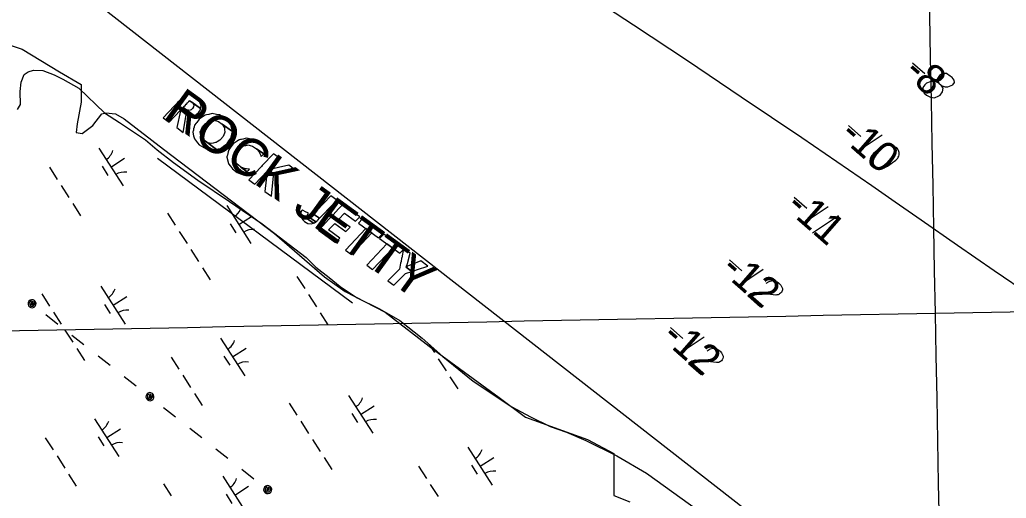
# Model space of a CAD drawing. Extents: x 3962991 to 3983549, y 181631 to 204078.
# Drawn here: x 3972353 to 3973451, y 194243 to 194775 of the extents above; entities that cross this region are included whole.
import ezdxf

# ---------------------------------------------------------------- set-up
doc = ezdxf.new("R2010")
doc.units = 0
for name, color, linetype in [('V-ANNO-MASK', 7, 'Continuous'), ('V-ANNO-MASK2', 7, 'Continuous'), ('V-GRID-MAJR', 7, 'Continuous'), ('V-RIVR-EDGE', 7, 'Continuous'), ('V-RIVR-IDEN', 7, 'Continuous'), ('V-RIVR-RANG', 7, 'Continuous'), ('V-RRAP-FSHR', 7, 'Continuous'), ('V-TOPO-DPTH', 7, 'Continuous'), ('V-TOPO-MINR', 7, 'Continuous'), ('V-UTIL-LINE', 7, 'Continuous'), ('V-WETL-SWMP', 7, 'Continuous')]:
    doc.layers.add(name, color=color, linetype=linetype)

msp = doc.modelspace()

# ---------------------------------------------------------------- linework, layer by layer
at = {"layer": 'V-ANNO-MASK2'}
for p, q in [((3973347.1, 194727.3), (3973361, 194715.2)), ((3973275.7, 194657.6), (3973289.6, 194645.4)), ((3973313.3, 194646.8), (3973284.4, 194627.5)), ((3973215.5, 194577.7), (3973229.4, 194565.5)), ((3973253.1, 194566.9), (3973224.2, 194547.6)), ((3973264.6, 194556.8), (3973235.8, 194537.5)), ((3973143.5, 194508), (3973157.3, 194495.8)), ((3973181, 194497.2), (3973152.2, 194477.9)), ((3973077.6, 194432.8), (3973091.5, 194420.6)), ((3973115.1, 194422), (3973086.3, 194402.7))]:
    msp.add_line(p, q, dxfattribs=at)
for points in [[(3973376.3, 194704.6), (3973379.1, 194702.2), (3973380.1, 194701.7), (3973383.3, 194700.6), (3973386.5, 194700.6), (3973391.8, 194702.6), (3973393.8, 194705.4), (3973393.5, 194707.8), (3973391.2, 194710.8), (3973389.2, 194712.5), (3973384.9, 194715.3), (3973382.3, 194715.5), (3973379.4, 194714.5), (3973377.2, 194713.2), (3973375, 194709.9), (3973374.8, 194708), (3973376.3, 194704.6), (3973372.4, 194706.6), (3973366.9, 194706.2), (3973362.7, 194704.6), (3973360.7, 194702.8), (3973358.5, 194699.9), (3973358.5, 194696.3), (3973360.2, 194693.4), (3973362.6, 194691.3), (3973367.2, 194689), (3973371.6, 194688.4), (3973376.5, 194690.4), (3973377.7, 194691.4), (3973380.3, 194694.8), (3973381.2, 194698.9), (3973379.1, 194702.2)], [(3973329.9, 194632.2), (3973329.5, 194632.6), (3973328.2, 194633.4), (3973327.2, 194633.9), (3973326.4, 194634.2), (3973325.1, 194634.7), (3973323.4, 194635.2), (3973321.9, 194635.4), (3973320.2, 194635.5), (3973318.9, 194635.2), (3973317.4, 194634.8), (3973316, 194634.3), (3973314.3, 194633.6), (3973313.2, 194633.2), (3973311.8, 194632.3), (3973309.5, 194630.9), (3973306.3, 194628.4), (3973303.8, 194626.4), (3973301.9, 194624.2), (3973300.7, 194622.4), (3973299.9, 194620), (3973299.6, 194618.4), (3973299.6, 194616.4), (3973300.1, 194614.5), (3973300.5, 194613.8), (3973301.5, 194612.6), (3973302.5, 194611.7), (3973304.3, 194610.5), (3973306, 194609.7), (3973307.5, 194609.4), (3973309.8, 194609.2), (3973310.9, 194609.3), (3973312.4, 194609.4), (3973313.7, 194609.7), (3973314.6, 194609.9), (3973315.8, 194610.5), (3973316.4, 194610.8), (3973317.7, 194611.4), (3973319.1, 194612.3), (3973320.5, 194613.1), (3973321.4, 194613.7), (3973322.2, 194614.1), (3973323, 194614.8), (3973325, 194616.2), (3973326.1, 194617), (3973327.1, 194617.8), (3973328.6, 194619), (3973330.3, 194620.7), (3973330.8, 194621.3), (3973331.3, 194622.2), (3973331.8, 194623.2), (3973332.3, 194624.9), (3973332.4, 194626.2), (3973332.3, 194627.3), (3973332, 194628.6), (3973331.6, 194629.7), (3973331.2, 194630.4), (3973330.7, 194631.2), (3973329.9, 194632.2)], [(3973184.4, 194481.9), (3973187.7, 194484), (3973191.3, 194485), (3973194, 194484.4), (3973196.3, 194483.5), (3973197.9, 194482.4), (3973198.8, 194481.6), (3973200.5, 194479.8), (3973201.3, 194478.4), (3973201.7, 194477.6), (3973202.4, 194476), (3973202.3, 194474.7), (3973202, 194473.5), (3973201.7, 194472.8), (3973201.2, 194471.8), (3973200.3, 194470.8), (3973199.2, 194470), (3973198.5, 194469.6), (3973197.4, 194469.1), (3973196.1, 194468.9), (3973195, 194468.8), (3973171.3, 194471.7), (3973167.3, 194470.3), (3973163.7, 194467.8), (3973177.8, 194455.5)], [(3973118.5, 194406.7), (3973121.8, 194408.8), (3973125.4, 194409.8), (3973128.1, 194409.2), (3973130.4, 194408.2), (3973132, 194407.2), (3973133, 194406.3), (3973134.6, 194404.6), (3973135.4, 194403.1), (3973135.8, 194402.4), (3973136.5, 194400.8), (3973136.4, 194399.5), (3973136.1, 194398.3), (3973135.8, 194397.6), (3973135.3, 194396.6), (3973134.4, 194395.6), (3973133.4, 194394.8), (3973132.6, 194394.4), (3973131.5, 194393.9), (3973130.2, 194393.6), (3973129.1, 194393.6), (3973105.4, 194396.5), (3973101.4, 194395.1), (3973097.8, 194392.6), (3973111.9, 194380.3)]]:
    msp.add_lwpolyline(points, dxfattribs=at)
for points in [[(3972525.3, 194679), (3972513.1, 194666.1), (3972519.8, 194661.2), (3972532, 194674.1), (3972532.3, 194674.4), (3972540.1, 194668.8), (3972541.1, 194668.4), (3972544.7, 194667.9), (3972547.6, 194668.6), (3972535.2, 194677.6), (3972535.2, 194677.6), (3972535.4, 194677.8), (3972535.8, 194678.2), (3972536.1, 194678.5), (3972537.4, 194679.9), (3972538.8, 194681.3), (3972538.9, 194681.4), (3972540.3, 194682.9), (3972541.5, 194684.2), (3972541.7, 194684.4), (3972542.3, 194685), (3972542.5, 194685.2), (3972542.5, 194685.2), (3972554.8, 194676.3), (3972555.2, 194679.4), (3972553.9, 194683.6), (3972550.7, 194687.3), (3972546.5, 194690.4), (3972540.4, 194694.9), (3972540.3, 194694.8), (3972539.5, 194694), (3972537.7, 194692.1), (3972535.8, 194690.1), (3972535.8, 194690.1), (3972535.6, 194689.8), (3972535.1, 194689.3), (3972534.8, 194689), (3972533.7, 194687.8), (3972532.2, 194686.2), (3972532.1, 194686.1), (3972530.7, 194684.7), (3972529.5, 194683.4), (3972529.2, 194683), (3972528.7, 194682.6), (3972528.6, 194682.4), (3972528.6, 194682.4), (3972527, 194680.8), (3972525.8, 194679.5), (3972525.6, 194679.3)], [(3972539.9, 194674.5), (3972537.7, 194675.8), (3972547.6, 194668.6), (3972547.9, 194668.7), (3972548.7, 194668.9), (3972549.1, 194669.1), (3972550.6, 194670.3), (3972552.3, 194671.5), (3972552.4, 194671.6), (3972552.4, 194671.6), (3972553.5, 194673.4), (3972554.4, 194674.8), (3972554.6, 194675.1), (3972554.8, 194676), (3972554.8, 194676.3), (3972544.9, 194683.5), (3972546.4, 194682), (3972546.9, 194680.7), (3972547.1, 194680.1), (3972546.8, 194678.2), (3972545.8, 194676.4), (3972545.7, 194676.3), (3972544.1, 194674.9), (3972542.1, 194674.2), (3972541.2, 194674.4)], [(3972543.2, 194684.7), (3972544.9, 194683.5), (3972554.8, 194676.3), (3972554.8, 194676.3)], [(3972532.2, 194674), (3972528.2, 194655.1), (3972535.5, 194649.8), (3972538.6, 194669.3), (3972540.1, 194668.8), (3972532.3, 194674.4)], [(3972537.7, 194675.8), (3972536.2, 194676.9), (3972547.6, 194668.6), (3972547.6, 194668.6)], [(3972551.2, 194638.3), (3972553.1, 194635.9), (3972560.8, 194631.4), (3972563.9, 194630.9), (3972569, 194630.1), (3972572.4, 194630.9), (3972561.5, 194638.8), (3972557.4, 194641.8), (3972554.9, 194645.9), (3972554.9, 194646.1), (3972554.7, 194648.1), (3972554.7, 194648.1), (3972554.4, 194650.8), (3972554.6, 194651.1), (3972555.2, 194652.6), (3972556.3, 194655.4), (3972556.5, 194655.7), (3972556.5, 194655.7), (3972557, 194656.2), (3972559.8, 194659.5), (3972559.8, 194659.5), (3972559.9, 194659.6), (3972560.1, 194659.7), (3972563.4, 194661.7), (3972564.6, 194662.3), (3972564.6, 194662.4), (3972568.1, 194663), (3972569.6, 194663.2), (3972569.7, 194663.3), (3972574.6, 194662), (3972574.6, 194662), (3972578.8, 194659), (3972590.1, 194650.9), (3972589.1, 194655.2), (3972588.3, 194658.4), (3972584.8, 194662.8), (3972583.2, 194664.8), (3972583.2, 194664.8), (3972575.9, 194669.2), (3972572.5, 194669.9), (3972567.7, 194670.7), (3972563.8, 194669.9), (3972563.8, 194669.9), (3972563.8, 194669.9), (3972561.3, 194669.3), (3972561.3, 194669.3), (3972559.8, 194669), (3972557.5, 194667.5), (3972557.5, 194667.5), (3972556.4, 194666.8), (3972553.3, 194664.7), (3972553.1, 194664.5), (3972553, 194664.5), (3972550.4, 194661), (3972550, 194660.4), (3972549.8, 194660.2), (3972548, 194657.8), (3972547.6, 194656.1), (3972547.6, 194655.8), (3972547, 194653.7), (3972546.7, 194652), (3972546.6, 194651.9), (3972546.2, 194650), (3972546.2, 194649.9), (3972547, 194646), (3972547.9, 194642.5)], [(3972561.6, 194638.7), (3972561.5, 194638.8), (3972572.4, 194630.9), (3972572.5, 194630.9), (3972572.4, 194630.9), (3972574.8, 194631.5), (3972575, 194631.5), (3972575, 194631.5), (3972577, 194632), (3972578.7, 194633.2), (3972579, 194633.4), (3972579, 194633.4), (3972580.3, 194634.4), (3972582.9, 194636.2), (3972583.1, 194636.4), (3972583.8, 194636.8), (3972586.3, 194640.4), (3972586.3, 194640.4), (3972586.5, 194640.7), (3972588.5, 194643.5), (3972588.8, 194644.8), (3972588.8, 194644.8), (3972589.4, 194647.5), (3972589.6, 194648.7), (3972589.7, 194648.8), (3972590.1, 194650.8), (3972590.1, 194650.8), (3972590.1, 194650.9), (3972578.8, 194659), (3972578.8, 194659), (3972578.8, 194659), (3972581.4, 194654.8), (3972581.4, 194654.7), (3972581.5, 194653.2), (3972581.7, 194650), (3972581.7, 194649.9), (3972581.2, 194648.8), (3972579.9, 194645.4), (3972579.7, 194645.2), (3972579.7, 194645.1), (3972576.8, 194641.8), (3972576.3, 194641.3), (3972576.1, 194641.1), (3972573.3, 194639.5), (3972571.9, 194638.6), (3972571.4, 194638.5), (3972568.7, 194638), (3972566.6, 194637.6), (3972566.3, 194637.6)], [(3972590.2, 194609.2), (3972590.2, 194609.1), (3972595.5, 194605.3), (3972600.2, 194603.2), (3972603, 194602.6), (3972603.3, 194602.5), (3972606.6, 194606.1), (3972599.5, 194611.2), (3972596.8, 194613.3), (3972595.4, 194614.3), (3972593.7, 194617.1), (3972592.9, 194618.5), (3972592.4, 194623.3), (3972593.1, 194625.1), (3972594.3, 194628), (3972597.8, 194632), (3972597.9, 194632.1), (3972602.5, 194634.9), (3972604.9, 194635.3), (3972606, 194635.5), (3972606.4, 194635.5), (3972607.7, 194635.8), (3972609.9, 194635.2), (3972612.6, 194634.5), (3972616.9, 194631.7), (3972625, 194625.8), (3972626.9, 194627.8), (3972627.5, 194628.4), (3972625.7, 194632.1), (3972623.1, 194635), (3972621.2, 194637.3), (3972621.2, 194637.3), (3972613.9, 194641.8), (3972611.9, 194642.1), (3972607.5, 194642.9), (3972605.6, 194643.3), (3972602, 194642.4), (3972601.8, 194642.4), (3972600.4, 194642.1), (3972599.3, 194641.8), (3972598.1, 194641.6), (3972597.7, 194641.5), (3972597, 194641), (3972595.4, 194640), (3972591, 194637.1), (3972590.9, 194637), (3972587.7, 194632.7), (3972586, 194630.3), (3972585.5, 194628.3), (3972584.6, 194624.5), (3972584.4, 194623.8), (3972584.1, 194622.5), (3972584.1, 194622.5), (3972584.1, 194622.4), (3972585.7, 194615.2), (3972585.8, 194615), (3972588, 194612.1)], [(3972621.6, 194624.2), (3972622.1, 194622.9), (3972622.6, 194623.4), (3972622.8, 194623.6), (3972623.5, 194624.3), (3972624.1, 194624.9), (3972624.8, 194625.7), (3972625, 194625.8), (3972616.9, 194631.7), (3972617.3, 194631.2), (3972619.8, 194628.1), (3972620.5, 194626.5), (3972621.4, 194624.7)], [(3972622.2, 194611.5), (3972608.4, 194597), (3972615.1, 194592.2), (3972628.8, 194606.7), (3972636, 194601.5), (3972636.1, 194602.2), (3972637.6, 194602.5), (3972630.1, 194608), (3972642.4, 194621), (3972635.7, 194625.8), (3972623.4, 194612.8), (3972622.6, 194612)], [(3972599.7, 194611.1), (3972599.5, 194611.2), (3972606.6, 194606.1), (3972606.6, 194606.2), (3972606.6, 194606.2), (3972607.4, 194607.1), (3972607.9, 194607.6), (3972609, 194608.8), (3972605.7, 194609.1), (3972604.5, 194609.3), (3972599.8, 194611.1)], [(3972628.8, 194606.7), (3972626.2, 194584.1), (3972633.7, 194578.7), (3972636, 194601.5)], [(3972652.9, 194613.3), (3972630.1, 194608), (3972637.6, 194602.5), (3972660.8, 194607.6)], [(3972683.5, 194562.2), (3972680.5, 194559), (3972687.1, 194554.2), (3972690.2, 194557.4), (3972690.8, 194558), (3972706.4, 194574.5), (3972699.7, 194579.4), (3972684.1, 194562.8)], [(3972666.3, 194560.2), (3972666.1, 194559.3), (3972680.5, 194548.8), (3972681.5, 194549.2), (3972682.8, 194550.2), (3972682.8, 194550.2), (3972674.6, 194556.2), (3972674, 194557.2), (3972673.8, 194557.6), (3972674.1, 194558.8), (3972674.1, 194558.9), (3972674.5, 194559.7), (3972674.6, 194559.8), (3972674.8, 194560.1), (3972673.4, 194560.8), (3972672.4, 194561.2), (3972668.2, 194563.2), (3972667.8, 194563.4), (3972667.2, 194562.4), (3972667.1, 194562.2), (3972666.8, 194561.8), (3972666.8, 194561.8)], [(3972690.6, 194546), (3972685.8, 194540.9), (3972704.7, 194527.2), (3972709.6, 194532.2), (3972697.2, 194541.2), (3972704, 194548.4), (3972716.4, 194539.4), (3972721.1, 194544.4), (3972708.7, 194553.3), (3972714.9, 194559.8), (3972727.2, 194550.9), (3972732, 194556), (3972713.1, 194569.7), (3972708.3, 194564.6), (3972702.1, 194558.1), (3972697.4, 194553.2)], [(3972668.7, 194552.5), (3972670.5, 194550.7), (3972674, 194548.6), (3972674.5, 194548.5), (3972677.8, 194547.9), (3972677.9, 194548), (3972680.5, 194548.8), (3972666.1, 194559.3), (3972666.2, 194556.4), (3972666.3, 194556.2), (3972667.6, 194553.5)], [(3972676.2, 194555.6), (3972674.6, 194556.2), (3972682.8, 194550.2), (3972683.2, 194550.5), (3972683.3, 194550.7), (3972684.3, 194551.4), (3972684.4, 194551.5), (3972685, 194552.1), (3972685.2, 194552.2), (3972687.1, 194554.2), (3972680.5, 194559), (3972678.5, 194557.1), (3972678.4, 194556.9), (3972677.5, 194556.4), (3972677.5, 194556.4), (3972676.4, 194555.7)], [(3972735.1, 194553.7), (3972730.3, 194548.7), (3972752.9, 194532.3), (3972757.7, 194537.4)], [(3972738.6, 194542.7), (3972716.1, 194518.9), (3972722.7, 194514.1), (3972745.2, 194537.9)], [(3972758.6, 194536.7), (3972753.8, 194531.7), (3972776.4, 194515.3), (3972781.2, 194520.3)], [(3972762, 194525.7), (3972739.6, 194501.9), (3972746.2, 194497.1), (3972768.7, 194520.8)], [(3972776.1, 194497.7), (3972763.3, 194484.7), (3972769.9, 194479.9), (3972782.8, 194492.8), (3972782.9, 194492.9), (3972789.9, 194495.2), (3972783.4, 194499.9), (3972784, 194501.5), (3972784.1, 194501.6), (3972785.2, 194505.1), (3972785.3, 194505.3), (3972788, 194515.4), (3972780.6, 194520.7), (3972778.6, 194510.2), (3972778.5, 194510), (3972777.8, 194506.2), (3972777.8, 194506.1), (3972777.4, 194504.2), (3972776.2, 194497.7)], [(3972785, 194500.8), (3972783.4, 194499.9), (3972789.9, 194495.2), (3972791.8, 194495.9), (3972792, 194495.9), (3972796.1, 194497.3), (3972796.3, 194497.3), (3972807.7, 194501.1), (3972799.8, 194506.8), (3972789.1, 194502.5), (3972788.9, 194502.5), (3972785.1, 194500.9)]]:
    msp.add_lwpolyline(points, close=True, dxfattribs=at)
at = {"layer": 'V-GRID-MAJR'}
for points in [[(3973536.4, 185784.1), (3973487.2, 188388.7), (3973372.6, 194448.6), (3973258, 200508.6), (3973228.2, 202082.7)], [(3968046, 194348.3), (3973372.6, 194448.6), (3978699.2, 194549.8), (3978985.3, 194555.2)]]:
    msp.add_spline(points, degree=3, dxfattribs=at)
at = {"layer": 'V-RIVR-EDGE'}
for points in [[(3972332.2, 194750.2), (3972356.3, 194742.5), (3972397.8, 194717.4), (3972421.8, 194703.2), (3972421.8, 194683.6), (3972417.4, 194659.5), (3972416.3, 194649.7), (3972422.9, 194648.6), (3972434.9, 194657.4), (3972444.7, 194670.5), (3972449.1, 194671.5), (3972460, 194670.5), (3972469.8, 194665), (3972513.5, 194631.1), (3972636.9, 194537.2), (3972692.6, 194489.2), (3972715.6, 194472.8), (3972760.3, 194449.8), (3972813.9, 194408.3), (3972887, 194354.8), (3972916.5, 194333), (3972985.3, 194307.9), (3973014.8, 194292.6), (3973014.8, 194268.5)], [(3973014.8, 194268.5), (3973014.6, 194245.7), (3973014.6, 194245.7), (3973032.5, 194238.5)]]:
    msp.add_lwpolyline(points, dxfattribs=at)
at = {"layer": 'V-RRAP-FSHR'}
msp.add_line((3972506.8, 194621.1), (3972723.9, 194460.1), dxfattribs=at)
at = {"layer": 'V-TOPO-DPTH'}
for points in [[(3970915.4, 195982.2), (3974192, 193426.4), (3974197.4, 193423.2), (3974202.7, 193419.9), (3974207.9, 193416.6), (3974213.1, 193413.1), (3974218.2, 193409.6), (3974223.3, 193406), (3974228.4, 193402.4), (3974233.4, 193398.7), (3974258.5, 193380), (3974261.8, 193377.5), (3974265.1, 193375), (3974268.3, 193372.4), (3974271.5, 193369.8), (3974442.2, 193228.6)], [(3973478.6, 194468.2), (3973437.9, 194495.9), (3973397.3, 194523.9), (3973356.8, 194552), (3973327.7, 194572.3), (3973301.8, 194590.2), (3973275.9, 194608.1), (3973249.9, 194625.9), (3973223.8, 194643.6), (3973156.5, 194689.1), (3973096.7, 194729.4), (3973036.6, 194769.3), (3972976.3, 194808.8)]]:
    msp.add_lwpolyline(points, dxfattribs=at)
at = {"layer": 'V-TOPO-MINR'}
msp.add_lwpolyline([(3973478.6, 194468.2), (3973437.9, 194495.9), (3973397.3, 194523.9), (3973356.8, 194552), (3973327.7, 194572.3), (3973301.8, 194590.2), (3973275.9, 194608.1), (3973249.9, 194625.9), (3973223.8, 194643.6), (3973156.5, 194689.1), (3973096.7, 194729.4), (3973036.6, 194769.3), (3972976.3, 194808.8)], dxfattribs=at)
at = {"layer": 'V-UTIL-LINE'}
for points in [[(3972367.2, 194459.1), (3972367.3, 194460.6), (3972366.3, 194460), (3972366.2, 194458.6), (3972367.5, 194457.8), (3972368.6, 194459.1), (3972368.4, 194461.4), (3972366.3, 194461.9), (3972364.3, 194460.5), (3972364.5, 194458.2), (3972365.9, 194456.5), (3972368.3, 194456.5), (3972370.1, 194458.6), (3972370, 194462.7), (3972368.4, 194463.5), (3972366.6, 194463.6), (3972365, 194463), (3972363.6, 194461.9), (3972362.8, 194460.3), (3972362.7, 194458.6), (3972363.2, 194456.9), (3972364.4, 194455.6), (3972365.9, 194454.8), (3972367.7, 194454.7), (3972369.4, 194455.2), (3972370.7, 194456.3), (3972371.5, 194457.9), (3972371.6, 194459.7), (3972371.1, 194461.3), (3972370, 194462.7)], [(3972382.5, 194447.1), (3972395.8, 194436.5)], [(3972411.5, 194424.1), (3972424.9, 194413.6)], [(3972440.6, 194401.2), (3972453.9, 194390.7)], [(3972469.6, 194378.3), (3972483, 194367.8)], [(3972498.3, 194355.7), (3972498.4, 194357.1), (3972497.4, 194356.5), (3972497.3, 194355.2), (3972498.6, 194354.4), (3972499.7, 194355.7), (3972499.5, 194358), (3972497.4, 194358.5), (3972495.4, 194357.1), (3972495.6, 194354.8), (3972497, 194353.1), (3972499.4, 194353.1), (3972501.3, 194355.2), (3972501.1, 194359.2), (3972499.5, 194360), (3972497.8, 194360.2), (3972496.1, 194359.6), (3972494.8, 194358.5), (3972494, 194356.9), (3972493.8, 194355.2), (3972494.4, 194353.5), (3972495.5, 194352.2), (3972497.1, 194351.4), (3972498.8, 194351.2), (3972500.5, 194351.8), (3972501.8, 194352.9), (3972502.6, 194354.5), (3972502.8, 194356.2), (3972502.2, 194357.9), (3972501.1, 194359.2)], [(3972513.6, 194343.6), (3972526.9, 194333.1)], [(3972542.6, 194320.7), (3972556, 194310.2)], [(3972571.7, 194297.8), (3972585, 194287.3)], [(3972600.8, 194274.9), (3972614.1, 194264.4)], [(3972629.4, 194252.3), (3972629.5, 194253.7), (3972628.5, 194253.1), (3972628.5, 194251.7), (3972629.7, 194251), (3972630.8, 194252.3), (3972630.6, 194254.6), (3972628.5, 194255.1), (3972626.6, 194253.6), (3972626.7, 194251.4), (3972628.1, 194249.6), (3972630.5, 194249.7), (3972632.4, 194251.7), (3972632.2, 194255.8), (3972630.6, 194256.6), (3972628.9, 194256.8), (3972627.2, 194256.2), (3972625.9, 194255.1), (3972625.1, 194253.5), (3972624.9, 194251.8), (3972625.5, 194250.1), (3972626.6, 194248.8), (3972628.2, 194248), (3972629.9, 194247.8), (3972631.6, 194248.4), (3972632.9, 194249.5), (3972633.7, 194251.1), (3972633.9, 194252.8), (3972633.3, 194254.5), (3972632.2, 194255.8)]]:
    msp.add_lwpolyline(points, dxfattribs=at)
at = {"layer": 'V-WETL-SWMP'}
for p, q in [((3972441.4, 194632.3), (3972468.4, 194590.2)), ((3972454.9, 194611.2), (3972470, 194621)), ((3972386.5, 194611), (3972395.1, 194597.5)), ((3972445.2, 194612.1), (3972451.6, 194602)), ((3972399.4, 194590.8), (3972408.1, 194577.3)), ((3972412.4, 194570.6), (3972421, 194557.1)), ((3972583.8, 194568.3), (3972610.8, 194526.2)), ((3972518, 194559.9), (3972526.6, 194546.4)), ((3972597.3, 194547.3), (3972611.3, 194556.2)), ((3972587.6, 194548.2), (3972594.1, 194538.1)), ((3972530.9, 194539.7), (3972539.6, 194526.2)), ((3972543.9, 194519.5), (3972552.5, 194506)), ((3972556.8, 194499.2), (3972565.5, 194485.8)), ((3972662, 194489.5), (3972670.6, 194476)), ((3972443.8, 194478.6), (3972470.8, 194436.5)), ((3972377.9, 194470.1), (3972386.6, 194456.6)), ((3972457.3, 194457.5), (3972472.5, 194467.2)), ((3972674.9, 194469.3), (3972683.6, 194455.8)), ((3972447.6, 194458.4), (3972454, 194448.3)), ((3972390.9, 194449.9), (3972399.5, 194436.4)), ((3972687.9, 194449.1), (3972696.5, 194435.6)), ((3972403.8, 194429.7), (3972412.5, 194416.2)), ((3972576.8, 194421), (3972603.8, 194378.9)), ((3972416.8, 194409.5), (3972425.4, 194396)), ((3972590.3, 194400), (3972605.5, 194409.7)), ((3972809.1, 194413.9), (3972815, 194404.7)), ((3972521.9, 194399.7), (3972530.6, 194386.3)), ((3972580.6, 194400.9), (3972587.1, 194390.8)), ((3972819.3, 194398), (3972828, 194384.5)), ((3972534.9, 194379.5), (3972543.5, 194366)), ((3972832.3, 194377.8), (3972840.9, 194364.3)), ((3972547.8, 194359.3), (3972556.5, 194345.8)), ((3972719.3, 194357.1), (3972746.3, 194315)), ((3972653.4, 194348.6), (3972662, 194335.1)), ((3972732.8, 194336), (3972747.9, 194345.7)), ((3972723, 194336.9), (3972729.5, 194326.8)), ((3972436.8, 194331.2), (3972463.8, 194289.2)), ((3972666.4, 194328.4), (3972675, 194314.9)), ((3972381.9, 194309.9), (3972390.5, 194296.5)), ((3972440.6, 194311.1), (3972447, 194301)), ((3972450.3, 194310.2), (3972465.5, 194319.9)), ((3972679.3, 194308.2), (3972687.9, 194294.7)), ((3972852.3, 194299.5), (3972879.3, 194257.4)), ((3972394.9, 194289.7), (3972403.5, 194276.3)), ((3972692.3, 194288), (3972700.9, 194274.5)), ((3972865.8, 194278.5), (3972881, 194288.2)), ((3972797.4, 194278.2), (3972806, 194264.8)), ((3972856.1, 194279.4), (3972862.5, 194269.3)), ((3972407.8, 194269.5), (3972416.4, 194256.1)), ((3972579.3, 194267.3), (3972606.2, 194225.2)), ((3972513.4, 194258.8), (3972522, 194245.4)), ((3972592.7, 194246.2), (3972607.9, 194256)), ((3972810.4, 194258), (3972819, 194244.6)), ((3972583, 194247.1), (3972589.5, 194237))]:
    msp.add_line(p, q, dxfattribs=at)
msp.add_lwpolyline([(3972351.1, 194675.4), (3972354.1, 194680.8), (3972353.9, 194695.3), (3972355, 194705.6), (3972358.5, 194714.1), (3972362.7, 194717.2), (3972368.7, 194719.1), (3972379, 194718.6), (3972391.8, 194713.9), (3972401.5, 194709.2), (3972419.1, 194699.1), (3972447.8, 194671.7), (3972464.3, 194661), (3972493.5, 194641.4), (3972506.3, 194630.6), (3972524.6, 194616.3), (3972551.5, 194596.7), (3972586.8, 194572.9), (3972623.4, 194548), (3972672.1, 194510.5), (3972683.1, 194499.7), (3972697.8, 194488.4), (3972710, 194478.3), (3972728.9, 194465.8), (3972753.8, 194453.4), (3972776.3, 194440.4), (3972801.3, 194420.7), (3972824.5, 194400.4), (3972858.1, 194373), (3972901.3, 194344.5), (3972922, 194333.3), (3972943.9, 194322.6), (3972962.1, 194316.2), (3972983.4, 194306.8), (3973018, 194289.7), (3973050.9, 194270.7), (3973109.4, 194228.5)], dxfattribs=at)
for centre, start, end in [((3972440.2, 194634.6), 301.8919, 343.4355), ((3972470, 194588.1), 81.8919, 123.4355), ((3972582.6, 194570.7), 301.8919, 339.5633), ((3972612.4, 194524.2), 81.8919, 123.4355), ((3972442.6, 194480.9), 301.8919, 343.4355), ((3972472.4, 194434.4), 81.8919, 123.4355), ((3972575.6, 194423.4), 301.8919, 343.4355), ((3972605.4, 194376.8), 81.8919, 123.4355), ((3972718.1, 194359.4), 301.8919, 343.4355), ((3972435.6, 194333.6), 301.8919, 343.4355), ((3972747.9, 194312.9), 81.8919, 123.4355), ((3972465.4, 194287.1), 81.8919, 123.4355), ((3972851.1, 194301.9), 301.8919, 343.4355), ((3972880.9, 194255.4), 81.8919, 123.4355), ((3972578, 194269.6), 301.8919, 343.4355)]:
    msp.add_arc(centre, 17.6, start, end, dxfattribs=at)

# ---------------------------------------------------------------- texts
at = {"layer": 'V-ANNO-MASK'}
for s, height, rotation, p in [('-8', 33.5, 318.7837, (3973336, 194714.6)), ('ROCK JETTY', 42, 324.0609, (3972511.7, 194667.1)), ('-10', 33.5, 318.7837, (3973264.6, 194644.9)), ('-11', 33.5, 318.7837, (3973204.4, 194565)), ('-12', 33.5, 318.7837, (3973132.3, 194495.3)), ('-12', 33.5, 318.7837, (3973066.4, 194420.1))]:
    msp.add_text(s, height=height, rotation=rotation, dxfattribs=at).set_placement(p)
at = {"layer": 'V-RIVR-IDEN'}
msp.add_text('ROCK JETTY', height=42, rotation=324.0609, dxfattribs=at).set_placement((3972511.7, 194667.1))
at = {"layer": 'V-RIVR-RANG'}
for s, p in [('-8', (3973336, 194714.6)), ('-10', (3973264.6, 194644.9)), ('-11', (3973204.4, 194565)), ('-12', (3973132.3, 194495.3)), ('-12', (3973066.4, 194420.1))]:
    msp.add_text(s, height=33.5, rotation=318.7837, dxfattribs=at).set_placement(p)

doc.saveas('drawing.dxf')
